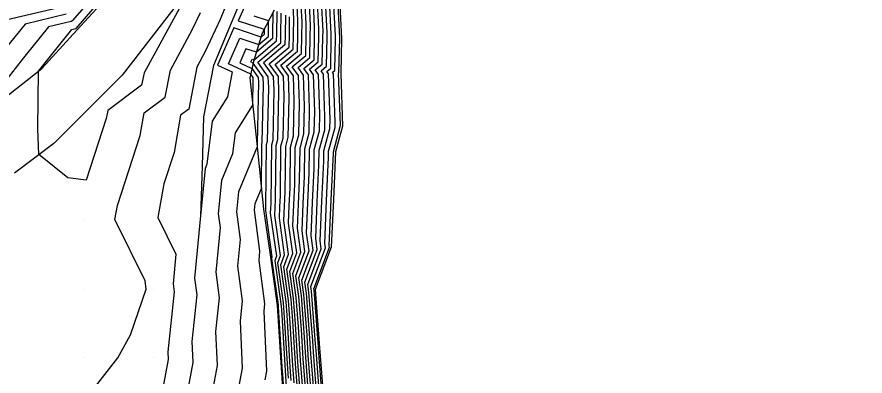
# Model space of a CAD drawing. Extents: x 2188792 to 2191981, y 386090 to 389710.
# Drawn here: x 2189130.1 to 2189253.7, y 386587.4 to 386639.8 of the extents above; entities that cross this region are included whole.
import ezdxf

# ---------------------------------------------------------------- set-up
doc = ezdxf.new("R2010")
doc.units = 0
for name, color, linetype in [('DTM Contours Major', 7, 'Continuous'), ('DTM Contours Minor', 7, 'Continuous'), ('Exist DTM QL2 LIDAR Elevation Point', 7, 'Continuous'), ('PH Exist DTM Breakline', 7, 'Continuous')]:
    doc.layers.add(name, color=color, linetype=linetype)

msp = doc.modelspace()

# ---------------------------------------------------------------- linework, layer by layer
at = {"layer": 'DTM Contours Major'}
for points in [[(2189173, 386584.44), (2189172.53, 386590.41), (2189172.35, 386593.34), (2189171.89, 386599.31), (2189171.59, 386601.4), (2189173.24, 386605.77), (2189172.95, 386607.85), (2189173.16, 386612.72), (2189173.38, 386617.6), (2189173.41, 386620.4), (2189174.17, 386623.17), (2189174.22, 386625.57), (2189174.02, 386631.37), (2189173.55, 386632.03), (2189174.58, 386632.89), (2189174.67, 386636.8), (2189174.68, 386637.75), (2189174.46, 386642.01)], [(2189160.33, 386640.96), (2189159.7, 386639.4), (2189157.51, 386634.71), (2189156.27, 386632.43), (2189155.1, 386626.31), (2189153.9, 386625.42), (2189153, 386620.01), (2189151.49, 386615.41), (2189150.57, 386610.51), (2189153.23, 386605.15), (2189152.81, 386600.84), (2189152.96, 386599.67), (2189152.07, 386590.95), (2189152.12, 386589.81), (2189150.29, 386580.16)], [(2189170.9, 386586.09), (2189170.66, 386589.19), (2189170.28, 386595.43), (2189170.03, 386598.54), (2189169.4, 386602.98), (2189170.27, 386605.26), (2189169.64, 386609.69), (2189169.75, 386612.25), (2189169.87, 386614.8), (2189169.94, 386620.78), (2189170.38, 386622.4), (2189170.49, 386627.52), (2189170.36, 386631.19), (2189169.36, 386632.59), (2189171.56, 386634.44), (2189171.61, 386637), (2189171.63, 386639.03), (2189171.51, 386641.47)], [(2189137.24, 386640.14), (2189131.23, 386638.72), (2189128.48, 386635.29)], [(2189169.39, 386578.15), (2189168.8, 386587.73), (2189168.78, 386587.96), (2189168.2, 386597.51), (2189168.18, 386597.77), (2189167.21, 386604.56), (2189167.29, 386604.76), (2189166.33, 386611.54), (2189166.34, 386611.77), (2189166.35, 386612.01), (2189166.46, 386621.15), (2189166.59, 386621.63), (2189166.76, 386629.47), (2189166.7, 386631.02), (2189165.17, 386633.16), (2189168.53, 386635.98), (2189168.55, 386637.19), (2189168.59, 386640.3)]]:
    msp.add_lwpolyline(points, dxfattribs=at)
at = {"layer": 'DTM Contours Minor'}
for points in [[(2189138.67, 386638.09), (2189143.57, 386643.74), (2189143.61, 386643.79), (2189146.54, 386647.38), (2189150.63, 386645.3), (2189154.75, 386643.49), (2189153.9, 386641.43), (2189153.73, 386641.06), (2189148.58, 386631.6), (2189148.23, 386629.8), (2189143.28, 386626.1), (2189143.08, 386624.95), (2189140.13, 386615.94), (2189137.46, 386616.3), (2189133.26, 386619.68), (2189133.09, 386623.42), (2189133.17, 386631.83), (2189133.56, 386632.33), (2189138.04, 386637.93), (2189138.65, 386638.07), (2189138.67, 386638.09)], [(2189142.72, 386644.51), (2189138.09, 386639.17), (2189137.94, 386639.11), (2189134.63, 386638.33), (2189131.02, 386633.81), (2189127.33, 386629.12)], [(2189164.56, 386644.18), (2189162.33, 386639.17), (2189166.12, 386637.97), (2189166.11, 386637.35), (2189166.11, 386637.22), (2189165.64, 386636.83), (2189161.68, 386638.16), (2189159.29, 386632.75), (2189161.44, 386631.77), (2189160.75, 386628.13), (2189158.51, 386624.58), (2189157.74, 386618.28), (2189157.49, 386617.67), (2189156.83, 386610.77), (2189155.95, 386601.69), (2189156.27, 386599.24), (2189155.57, 386592.43), (2189155.71, 386589.38), (2189154.29, 386581.84)], [(2189171.74, 386585.43), (2189171.41, 386589.68), (2189171.11, 386594.59), (2189170.77, 386598.85), (2189170.28, 386602.35), (2189171.46, 386605.46), (2189170.96, 386608.95), (2189171.12, 386612.44), (2189171.27, 386615.92), (2189171.33, 386620.63), (2189171.9, 386622.71), (2189171.98, 386626.74), (2189171.83, 386631.26), (2189171.04, 386632.37), (2189172.77, 386633.82), (2189172.83, 386636.92), (2189172.85, 386638.52), (2189172.69, 386641.69)], [(2189172.16, 386585.1), (2189171.78, 386589.92), (2189171.52, 386594.18), (2189171.15, 386599), (2189170.71, 386602.03), (2189172.05, 386605.56), (2189171.63, 386608.58), (2189171.8, 386612.53), (2189171.97, 386616.48), (2189172.02, 386620.55), (2189172.65, 386622.86), (2189172.73, 386626.35), (2189172.56, 386631.3), (2189171.88, 386632.25), (2189173.37, 386633.51), (2189173.44, 386636.88), (2189173.46, 386638.26), (2189173.28, 386641.8)], [(2189172.58, 386584.77), (2189172.16, 386590.17), (2189171.94, 386593.76), (2189171.52, 386599.16), (2189171.15, 386601.71), (2189172.65, 386605.67), (2189172.29, 386608.22), (2189172.48, 386612.63), (2189172.68, 386617.04), (2189172.72, 386620.48), (2189173.41, 386623.01), (2189173.47, 386625.96), (2189173.29, 386631.33), (2189172.72, 386632.14), (2189173.98, 386633.2), (2189174.05, 386636.84), (2189174.07, 386638.01), (2189173.87, 386641.9)], [(2189173.42, 386584.12), (2189172.91, 386590.65), (2189172.77, 386592.92), (2189172.26, 386599.47), (2189172.03, 386601.08), (2189173.84, 386605.87), (2189173.61, 386607.48), (2189173.85, 386612.82), (2189174.08, 386618.15), (2189174.11, 386620.33), (2189174.93, 386623.32), (2189174.97, 386625.18), (2189174.76, 386631.4), (2189174.39, 386631.91), (2189175.19, 386632.58), (2189175.28, 386636.76), (2189175.29, 386637.5), (2189175.05, 386642.12)], [(2189173.84, 386583.79), (2189173.28, 386590.9), (2189173.18, 386592.51), (2189172.63, 386599.62), (2189172.47, 386600.77), (2189174.43, 386605.97), (2189174.27, 386607.11), (2189174.53, 386612.91), (2189174.79, 386618.71), (2189174.8, 386620.25), (2189175.69, 386623.47), (2189175.71, 386624.79), (2189175.49, 386631.44), (2189175.23, 386631.8), (2189175.8, 386632.27), (2189175.89, 386636.72), (2189175.89, 386637.24), (2189175.64, 386642.23)], [(2189174.26, 386583.46), (2189173.66, 386591.14), (2189173.6, 386592.09), (2189173, 386599.78), (2189172.9, 386600.45), (2189175.03, 386606.07), (2189174.93, 386606.74), (2189175.21, 386613.01), (2189175.49, 386619.27), (2189175.5, 386620.18), (2189176.44, 386623.63), (2189176.46, 386624.41), (2189176.22, 386631.47), (2189176.07, 386631.69), (2189176.4, 386631.97), (2189176.5, 386636.68), (2189176.5, 386636.99), (2189176.23, 386642.34)], [(2189174.67, 386583.13), (2189174.03, 386591.39), (2189174.01, 386591.67), (2189173.37, 386599.93), (2189173.34, 386600.13), (2189175.63, 386606.17), (2189175.6, 386606.37), (2189175.89, 386613.1), (2189176.19, 386619.83), (2189176.2, 386620.1), (2189177.2, 386623.78), (2189177.21, 386624.02), (2189176.95, 386631.51), (2189176.91, 386631.57), (2189177.01, 386631.66), (2189177.11, 386636.64), (2189177.11, 386636.73), (2189176.82, 386642.44)], [(2189136.54, 386641.17), (2189127.82, 386639.12)], [(2189139.97, 386583.89), (2189144.77, 386590.06), (2189146.63, 386593.41), (2189148.91, 386600.06), (2189148.76, 386601.27), (2189144.31, 386610.24), (2189144.69, 386612.25), (2189148.04, 386622.48), (2189148.59, 386625.76), (2189151.67, 386628.05), (2189152.42, 386632.02), (2189155.62, 386637.88), (2189156.8, 386640.41)], [(2189167.37, 386640.42), (2189167.33, 386637.27), (2189167.32, 386636.6), (2189164.97, 386634.62), (2189163.44, 386635.13), (2189162.53, 386633.06), (2189164.32, 386632.23), (2189165.24, 386630.95), (2189165.26, 386630.25), (2189165.07, 386621.32), (2189165.07, 386621.3), (2189165.06, 386620.82), (2189162.36, 386614.27), (2189162.07, 386611.32), (2189162.6, 386607.33), (2189162.23, 386603.41), (2189162.88, 386598.37), (2189162.58, 386595.4), (2189162.9, 386588.54), (2189162.27, 386585.19)], [(2189166.26, 386586.87), (2189166.49, 386588.12), (2189166.08, 386596.88), (2189166.19, 386597.94), (2189165.36, 386604.26), (2189165.49, 386605.61), (2189164.7, 386611.59), (2189164.79, 386612.57), (2189165.69, 386614.73), (2189165.76, 386621.23), (2189165.83, 386621.47), (2189166.01, 386629.86), (2189165.97, 386630.98), (2189164.5, 386633.04), (2189164.14, 386633.21), (2189164.33, 386633.62), (2189164.63, 386633.52), (2189167.92, 386636.29), (2189167.94, 386637.23), (2189167.98, 386640.55)], [(2189170.06, 386586.75), (2189169.91, 386588.7), (2189169.45, 386596.26), (2189169.29, 386598.23), (2189168.53, 386603.61), (2189169.08, 386605.06), (2189168.32, 386610.43), (2189168.39, 386612.06), (2189168.46, 386613.68), (2189168.54, 386620.93), (2189168.86, 386622.09), (2189169, 386628.3), (2189168.9, 386631.12), (2189167.69, 386632.82), (2189170.35, 386635.06), (2189170.39, 386637.08), (2189170.42, 386639.54), (2189170.33, 386641.25)], [(2189170.48, 386586.42), (2189170.28, 386588.94), (2189169.86, 386595.84), (2189169.66, 386598.39), (2189168.96, 386603.3), (2189169.67, 386605.16), (2189168.98, 386610.06), (2189169.07, 386612.15), (2189169.16, 386614.24), (2189169.24, 386620.85), (2189169.62, 386622.24), (2189169.74, 386627.91), (2189169.63, 386631.16), (2189168.53, 386632.71), (2189170.95, 386634.75), (2189171, 386637.04), (2189171.03, 386639.28), (2189170.92, 386641.36)], [(2189171.32, 386585.76), (2189171.03, 386589.43), (2189170.69, 386595.01), (2189170.4, 386598.7), (2189169.84, 386602.66), (2189170.86, 386605.36), (2189170.3, 386609.32), (2189170.44, 386612.34), (2189170.57, 386615.36), (2189170.63, 386620.7), (2189171.14, 386622.55), (2189171.23, 386627.13), (2189171.1, 386631.23), (2189170.2, 386632.48), (2189172.16, 386634.13), (2189172.22, 386636.96), (2189172.24, 386638.77), (2189172.1, 386641.58)], [(2189158.28, 386583.51), (2189159.31, 386588.96), (2189159.07, 386593.91), (2189159.58, 386598.8), (2189159.09, 386602.55), (2189159.72, 386609.05), (2189159.45, 386611.04), (2189159.93, 386615.97), (2189161.53, 386619.85), (2189161.9, 386622.87), (2189164.44, 386626.91), (2189164.52, 386630.64), (2189164.51, 386630.91), (2189164.14, 386631.42), (2189160.91, 386632.9), (2189162.56, 386636.65), (2189165.3, 386635.73), (2189166.71, 386636.91), (2189166.72, 386637.31), (2189166.74, 386639.2), (2189164.63, 386639.86)], [(2189169.2, 386640.04), (2189169.16, 386637.15), (2189169.13, 386635.67), (2189166.01, 386633.05), (2189167.43, 386631.05), (2189167.5, 386629.08), (2189167.35, 386621.78), (2189167.15, 386621.08), (2189167.05, 386612.56), (2189167.02, 386611.87), (2189166.99, 386611.17), (2189167.88, 386604.86), (2189167.65, 386604.24), (2189168.55, 386597.92), (2189168.62, 386597.1), (2189169.16, 386588.21), (2189169.22, 386587.4), (2189169.77, 386578.49)], [(2189169.64, 386587.07), (2189169.53, 386588.45), (2189169.03, 386596.68), (2189168.92, 386598.08), (2189168.09, 386603.93), (2189168.48, 386604.96), (2189167.65, 386610.8), (2189167.71, 386611.96), (2189167.76, 386613.12), (2189167.85, 386621), (2189168.1, 386621.94), (2189168.25, 386628.69), (2189168.17, 386631.09), (2189166.85, 386632.93), (2189169.74, 386635.36), (2189169.78, 386637.12), (2189169.81, 386639.79)]]:
    msp.add_lwpolyline(points, dxfattribs=at)
at = {"layer": 'Exist DTM QL2 LIDAR Elevation Point'}
for p, q in [((2189139.97, 386610.06), (2189139.97, 386610.06)), ((2189139.97, 386600.06), (2189139.97, 386600.06)), ((2189149.97, 386600.06), (2189149.97, 386600.06)), ((2189139.97, 386590.06), (2189139.97, 386590.06)), ((2189149.97, 386590.06), (2189149.97, 386590.06))]:
    msp.add_line(p, q, dxfattribs=at)
at = {"layer": 'PH Exist DTM Breakline'}
for points in [[(2189128.12, 386627.87), (2189133.7, 386632.25), (2189138.8, 386637.84), (2189143.91, 386643.43), (2189147.72, 386649.15), (2189151.54, 386654.88), (2189155.36, 386660.6), (2189159.59, 386668.63), (2189163.82, 386676.66), (2189168.05, 386684.69), (2189172.28, 386692.73), (2189176.37, 386701.48), (2189180.46, 386710.23), (2189184.87, 386717.47), (2189189.27, 386724.7), (2189193.63, 386730.06), (2189197.99, 386735.42), (2189207.54, 386744.27), (2189218.28, 386750.61), (2189227.3, 386754.06), (2189236.63, 386756.64), (2189246, 386757.14), (2189254.21, 386756.68)], [(2189258.1, 386748.38), (2189250.81, 386749.08), (2189240.81, 386749.37), (2189228.32, 386745.69), (2189217.13, 386740.67), (2189210.94, 386735.23), (2189204.74, 386729.78), (2189196.77, 386720.79), (2189189.61, 386710.62), (2189185.71, 386702.86), (2189181.82, 386695.1), (2189177.92, 386687.34), (2189174.99, 386680.64), (2189172.05, 386673.94), (2189169.11, 386667.24), (2189165.33, 386660.18), (2189161.55, 386653.12), (2189157.48, 386647.36), (2189153.41, 386641.6), (2189145.37, 386631.25), (2189140.41, 386626.28), (2189135.44, 386621.31), (2189129.68, 386617)], [(2189163.84, 386645.01), (2189161.27, 386638.85), (2189158.7, 386632.7), (2189157.27, 386625.2), (2189157.05, 386617.99), (2189156.83, 386610.77)], [(2189177.07, 386642.49), (2189177.37, 386636.63), (2189177.27, 386631.52), (2189177.53, 386623.85), (2189176.49, 386620.07), (2189176.19, 386613.14), (2189175.88, 386606.21), (2189173.53, 386600), (2189174.19, 386591.49), (2189174.85, 386582.99)], [(2189167.54, 386640.74), (2189165.81, 386637.37), (2189164.54, 386633.24), (2189164.03, 386630.89), (2189165.01, 386621.31), (2189166, 386611.72), (2189167, 386604.71), (2189168.01, 386597.7), (2189168.63, 386587.87), (2189169.25, 386578.03)]]:
    msp.add_lwpolyline(points, dxfattribs=at)

doc.saveas('drawing.dxf')
